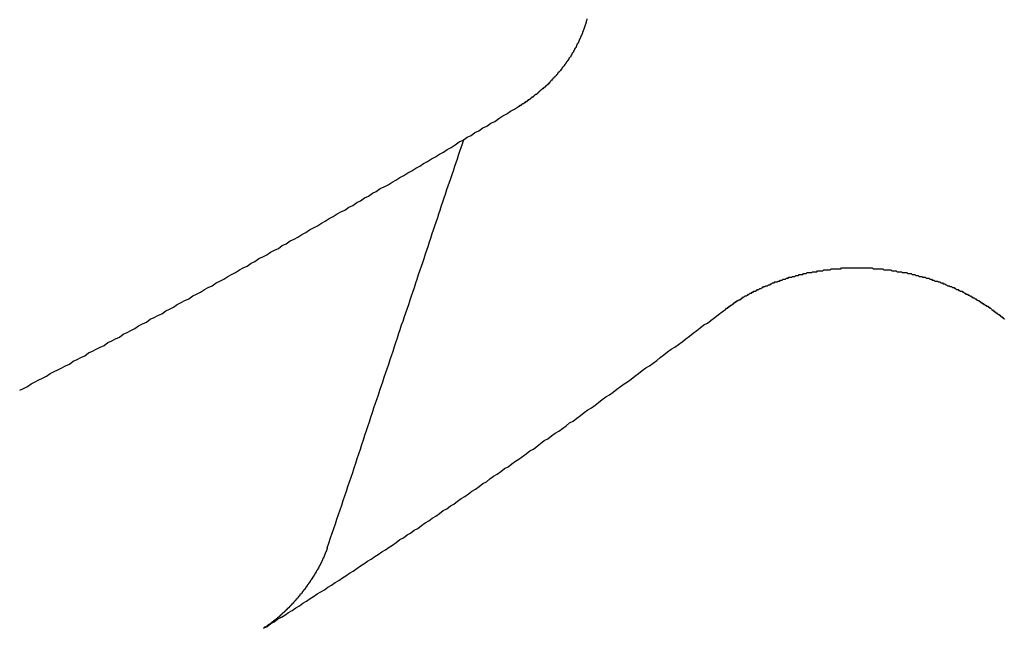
# Model space of a CAD drawing. Extents: x 1107 to 4046, y 937 to 3355.
# Tile 472 of 656: x 2209.225 to 2210.281, y 2650.929 to 2651.581. Entities that reach past the tile are written whole.
import ezdxf

# ---------------------------------------------------------------- set-up
doc = ezdxf.new("R2010")
doc.units = 0
doc.layers.add('KF_VIDA_L___C_REAR', color=7, linetype='CONTINUOUS')

# ---------------------------------------------------------------- blocks, each defined once
blk = doc.blocks.new('KF_VIDA_L___C_REAR')
at = {"layer": 'KF_VIDA_L___C_REAR'}
for points in [[(22.8543, 962.369, 0), (22.8542, 962.368, 0), (22.854, 962.367, 0), (22.8538, 962.367, 0), (22.8536, 962.366, 0), (22.8534, 962.365, 0), (22.8532, 962.365, 0), (22.853, 962.364, 0), (22.8527, 962.363, 0), (22.8525, 962.363, 0), (22.8523, 962.362, 0), (22.8521, 962.361, 0), (22.8519, 962.361, 0), (22.8516, 962.36, 0), (22.8514, 962.359, 0), (22.8512, 962.359, 0), (22.8509, 962.358, 0), (22.8507, 962.357, 0), (22.8505, 962.357, 0), (22.8502, 962.356, 0), (22.85, 962.355, 0), (22.8497, 962.355, 0), (22.8494, 962.354, 0), (22.8492, 962.353, 0), (22.8489, 962.353, 0), (22.8487, 962.352, 0), (22.8484, 962.351, 0), (22.8481, 962.351, 0), (22.8478, 962.35, 0), (22.8476, 962.349, 0), (22.8473, 962.349, 0), (22.847, 962.348, 0), (22.8467, 962.347, 0), (22.8464, 962.347, 0), (22.8461, 962.346, 0), (22.8458, 962.345, 0), (22.8455, 962.345, 0), (22.8452, 962.344, 0), (22.8449, 962.343, 0), (22.8446, 962.343, 0), (22.8443, 962.342, 0), (22.844, 962.342, 0), (22.8436, 962.341, 0), (22.8433, 962.34, 0), (22.843, 962.34, 0), (22.8427, 962.339, 0), (22.8423, 962.338, 0), (22.842, 962.338, 0), (22.8417, 962.337, 0), (22.8413, 962.337, 0), (22.841, 962.336, 0), (22.8406, 962.335, 0), (22.8403, 962.335, 0), (22.8399, 962.334, 0), (22.8396, 962.333, 0), (22.8392, 962.333, 0), (22.8388, 962.332, 0), (22.8385, 962.332, 0), (22.8381, 962.331, 0), (22.8377, 962.33, 0), (22.8373, 962.33, 0), (22.837, 962.329, 0), (22.8366, 962.328, 0), (22.8362, 962.328, 0), (22.8358, 962.327, 0), (22.8354, 962.327, 0), (22.835, 962.326, 0), (22.8346, 962.325, 0), (22.8342, 962.325, 0), (22.8338, 962.324, 0), (22.8334, 962.324, 0), (22.833, 962.323, 0), (22.8326, 962.323, 0), (22.8322, 962.322, 0), (22.8317, 962.321, 0), (22.8313, 962.321, 0), (22.8309, 962.32, 0), (22.8305, 962.32, 0), (22.83, 962.319, 0), (22.8296, 962.318, 0), (22.8292, 962.318, 0), (22.8287, 962.317, 0), (22.8283, 962.317, 0), (22.8278, 962.316, 0), (22.8274, 962.316, 0), (22.8269, 962.315, 0), (22.8265, 962.314, 0), (22.826, 962.314, 0), (22.8256, 962.313, 0), (22.8251, 962.313, 0), (22.8247, 962.312, 0), (22.8242, 962.312, 0), (22.8237, 962.311, 0), (22.8233, 962.311, 0), (22.8228, 962.31, 0), (22.8223, 962.309, 0), (22.8218, 962.309, 0), (22.8214, 962.308, 0), (22.8209, 962.308, 0), (22.8204, 962.307, 0), (22.8199, 962.307, 0), (22.8194, 962.306, 0), (22.8189, 962.306, 0), (22.8184, 962.305, 0), (22.8179, 962.305, 0), (22.8174, 962.304, 0), (22.8169, 962.304, 0), (22.8164, 962.303, 0), (22.8159, 962.303, 0), (22.8154, 962.302, 0), (22.8149, 962.301, 0), (22.8144, 962.301, 0), (22.8139, 962.3, 0), (22.8134, 962.3, 0), (22.8129, 962.299, 0), (22.8124, 962.299, 0), (22.8118, 962.298, 0), (22.8113, 962.298, 0), (22.8108, 962.297, 0), (22.8103, 962.297, 0), (22.8097, 962.296, 0), (22.8092, 962.296, 0), (22.8087, 962.295, 0), (22.8081, 962.295, 0), (22.8076, 962.295, 0), (22.8071, 962.294, 0), (22.8065, 962.294, 0), (22.806, 962.293, 0), (22.8054, 962.293, 0), (22.8049, 962.292, 0), (22.8043, 962.292, 0), (22.8038, 962.291, 0), (22.8032, 962.291, 0), (22.8027, 962.29, 0), (22.8021, 962.29, 0), (22.8016, 962.289, 0), (22.801, 962.289, 0), (22.8005, 962.288, 0), (22.7999, 962.288, 0), (22.7993, 962.288, 0), (22.7988, 962.287, 0), (22.7982, 962.287, 0), (22.7977, 962.286, 0), (22.7971, 962.286, 0), (22.7965, 962.285, 0), (22.7959, 962.285, 0), (22.7954, 962.285, 0), (22.7948, 962.284, 0), (22.7942, 962.284, 0), (22.7936, 962.283, 0), (22.7931, 962.283, 0), (22.7925, 962.282, 0), (22.7919, 962.282, 0), (22.7913, 962.282, 0), (22.7907, 962.281, 0), (22.7902, 962.281, 0), (22.7896, 962.28, 0), (22.789, 962.28, 0), (22.7884, 962.28, 0), (22.7878, 962.279, 0), (22.7872, 962.279, 0), (22.7866, 962.278, 0), (22.786, 962.278, 0), (22.7854, 962.278, 0), (22.7848, 962.277, 0), (22.7841, 962.277, 0), (22.7835, 962.276, 0), (22.7829, 962.276, 0), (22.7823, 962.276, 0), (22.7817, 962.275, 0), (22.781, 962.275, 0)], [(22.2462, 961.971, 0), (22.2503, 961.973, 0), (22.2544, 961.975, 0), (22.2585, 961.978, 0), (22.2626, 961.98, 0), (22.2667, 961.982, 0), (22.2708, 961.984, 0), (22.2749, 961.986, 0), (22.279, 961.989, 0), (22.2831, 961.991, 0), (22.2872, 961.993, 0), (22.2913, 961.995, 0), (22.2954, 961.997, 0), (22.2995, 961.999, 0), (22.3036, 962.002, 0), (22.3077, 962.004, 0), (22.3118, 962.006, 0), (22.316, 962.008, 0), (22.3201, 962.011, 0), (22.3242, 962.013, 0), (22.3283, 962.015, 0), (22.3324, 962.017, 0), (22.3366, 962.019, 0), (22.3407, 962.022, 0), (22.3448, 962.024, 0), (22.3489, 962.026, 0), (22.3531, 962.028, 0), (22.3572, 962.031, 0), (22.3613, 962.033, 0), (22.3654, 962.035, 0), (22.3696, 962.037, 0), (22.3737, 962.04, 0), (22.3778, 962.042, 0), (22.382, 962.044, 0), (22.3861, 962.047, 0), (22.3903, 962.049, 0), (22.3944, 962.051, 0), (22.3986, 962.053, 0), (22.4027, 962.056, 0), (22.4068, 962.058, 0), (22.411, 962.06, 0), (22.4151, 962.063, 0), (22.4193, 962.065, 0), (22.4234, 962.067, 0), (22.4276, 962.069, 0), (22.4318, 962.072, 0), (22.4359, 962.074, 0), (22.4401, 962.076, 0), (22.4442, 962.079, 0), (22.4484, 962.081, 0), (22.4525, 962.083, 0), (22.4567, 962.086, 0), (22.4609, 962.088, 0), (22.465, 962.09, 0), (22.4692, 962.093, 0), (22.4734, 962.095, 0), (22.4775, 962.097, 0), (22.4817, 962.1, 0), (22.4859, 962.102, 0), (22.4901, 962.104, 0), (22.4942, 962.107, 0), (22.4984, 962.109, 0), (22.5026, 962.112, 0), (22.5068, 962.114, 0), (22.511, 962.116, 0), (22.5151, 962.119, 0), (22.5193, 962.121, 0), (22.5235, 962.123, 0), (22.5277, 962.126, 0), (22.5319, 962.128, 0), (22.5361, 962.131, 0), (22.5403, 962.133, 0), (22.5445, 962.135, 0), (22.5486, 962.138, 0), (22.5528, 962.14, 0), (22.557, 962.143, 0), (22.5612, 962.145, 0), (22.5654, 962.147, 0), (22.5696, 962.15, 0), (22.5738, 962.152, 0), (22.578, 962.155, 0), (22.5822, 962.157, 0), (22.5864, 962.16, 0), (22.5906, 962.162, 0), (22.5948, 962.164, 0), (22.5991, 962.167, 0), (22.6033, 962.169, 0), (22.6075, 962.172, 0), (22.6117, 962.174, 0), (22.6159, 962.177, 0), (22.6201, 962.179, 0), (22.6243, 962.182, 0), (22.6285, 962.184, 0), (22.6328, 962.187, 0), (22.637, 962.189, 0), (22.6412, 962.191, 0), (22.6454, 962.194, 0), (22.6496, 962.196, 0), (22.6539, 962.199, 0), (22.6581, 962.201, 0), (22.6623, 962.204, 0), (22.6665, 962.206, 0), (22.6708, 962.209, 0), (22.675, 962.211, 0), (22.6792, 962.214, 0), (22.6835, 962.216, 0), (22.6877, 962.219, 0), (22.6919, 962.221, 0), (22.6961, 962.224, 0), (22.7004, 962.226, 0), (22.7046, 962.229, 0), (22.7089, 962.231, 0), (22.7131, 962.234, 0), (22.7173, 962.237, 0), (22.7216, 962.239, 0), (22.7258, 962.242, 0), (22.7301, 962.244, 0), (22.7343, 962.247, 0), (22.7385, 962.249, 0), (22.7428, 962.252, 0), (22.747, 962.254, 0), (22.7513, 962.257, 0), (22.7555, 962.259, 0), (22.7598, 962.262, 0), (22.764, 962.265, 0), (22.7683, 962.267, 0), (22.7725, 962.27, 0), (22.7768, 962.272, 0), (22.781, 962.275, 0)], [(22.576, 961.802, 0), (22.5777, 961.807, 0), (22.5795, 961.813, 0), (22.5812, 961.818, 0), (22.5829, 961.823, 0), (22.5846, 961.828, 0), (22.5863, 961.833, 0), (22.588, 961.838, 0), (22.5897, 961.843, 0), (22.5914, 961.848, 0), (22.5931, 961.853, 0), (22.5948, 961.858, 0), (22.5965, 961.863, 0), (22.5981, 961.868, 0), (22.5998, 961.873, 0), (22.6015, 961.878, 0), (22.6032, 961.883, 0), (22.6048, 961.888, 0), (22.6065, 961.893, 0), (22.6081, 961.898, 0), (22.6098, 961.903, 0), (22.6114, 961.908, 0), (22.613, 961.913, 0), (22.6147, 961.918, 0), (22.6163, 961.923, 0), (22.6179, 961.928, 0), (22.6196, 961.932, 0), (22.6212, 961.937, 0), (22.6228, 961.942, 0), (22.6244, 961.947, 0), (22.626, 961.952, 0), (22.6276, 961.957, 0), (22.6292, 961.961, 0), (22.6308, 961.966, 0), (22.6324, 961.971, 0), (22.634, 961.976, 0), (22.6355, 961.98, 0), (22.6371, 961.985, 0), (22.6387, 961.99, 0), (22.6403, 961.994, 0), (22.6418, 961.999, 0), (22.6434, 962.004, 0), (22.6449, 962.008, 0), (22.6465, 962.013, 0), (22.6481, 962.018, 0), (22.6496, 962.022, 0), (22.6511, 962.027, 0), (22.6527, 962.032, 0), (22.6542, 962.036, 0), (22.6557, 962.041, 0), (22.6573, 962.045, 0), (22.6588, 962.05, 0), (22.6603, 962.054, 0), (22.6618, 962.059, 0), (22.6633, 962.063, 0), (22.6648, 962.068, 0), (22.6664, 962.072, 0), (22.6679, 962.077, 0), (22.6694, 962.081, 0), (22.6708, 962.086, 0), (22.6723, 962.09, 0), (22.6738, 962.095, 0), (22.6753, 962.099, 0), (22.6768, 962.104, 0), (22.6783, 962.108, 0), (22.6797, 962.112, 0), (22.6812, 962.117, 0), (22.6827, 962.121, 0), (22.6841, 962.125, 0), (22.6856, 962.13, 0), (22.687, 962.134, 0), (22.6885, 962.139, 0), (22.6899, 962.143, 0), (22.6914, 962.147, 0), (22.6928, 962.151, 0), (22.6943, 962.156, 0), (22.6957, 962.16, 0), (22.6971, 962.164, 0), (22.6985, 962.169, 0), (22.7, 962.173, 0), (22.7014, 962.177, 0), (22.7028, 962.181, 0), (22.7042, 962.186, 0), (22.7056, 962.19, 0), (22.707, 962.194, 0), (22.7084, 962.198, 0), (22.7098, 962.202, 0), (22.7112, 962.206, 0), (22.7126, 962.211, 0), (22.714, 962.215, 0), (22.7154, 962.219, 0), (22.7168, 962.223, 0), (22.7182, 962.227, 0), (22.7195, 962.231, 0), (22.7209, 962.235, 0), (22.7223, 962.24, 0)], [(23.0031, 962.058, 0), (23.0038, 962.059, 0), (23.0045, 962.059, 0), (23.0051, 962.059, 0), (23.0058, 962.06, 0), (23.0065, 962.06, 0), (23.0071, 962.061, 0), (23.0078, 962.061, 0), (23.0085, 962.062, 0), (23.0092, 962.062, 0), (23.0099, 962.063, 0), (23.0106, 962.063, 0), (23.0113, 962.064, 0), (23.012, 962.064, 0), (23.0127, 962.065, 0), (23.0134, 962.065, 0), (23.0141, 962.066, 0), (23.0149, 962.066, 0), (23.0156, 962.067, 0), (23.0163, 962.067, 0), (23.017, 962.068, 0), (23.0178, 962.068, 0), (23.0185, 962.068, 0), (23.0193, 962.069, 0), (23.02, 962.069, 0), (23.0208, 962.07, 0), (23.0215, 962.07, 0), (23.0223, 962.071, 0), (23.023, 962.071, 0), (23.0238, 962.072, 0), (23.0245, 962.072, 0), (23.0253, 962.072, 0), (23.0261, 962.073, 0), (23.0269, 962.073, 0), (23.0276, 962.074, 0), (23.0284, 962.074, 0), (23.0292, 962.075, 0), (23.03, 962.075, 0), (23.0308, 962.075, 0), (23.0316, 962.076, 0), (23.0324, 962.076, 0), (23.0332, 962.077, 0), (23.034, 962.077, 0), (23.0348, 962.077, 0), (23.0356, 962.078, 0), (23.0364, 962.078, 0), (23.0372, 962.079, 0), (23.038, 962.079, 0), (23.0388, 962.079, 0), (23.0397, 962.08, 0), (23.0405, 962.08, 0), (23.0413, 962.08, 0), (23.0422, 962.081, 0), (23.043, 962.081, 0), (23.0438, 962.082, 0), (23.0447, 962.082, 0), (23.0455, 962.082, 0), (23.0463, 962.083, 0), (23.0472, 962.083, 0), (23.048, 962.083, 0), (23.0489, 962.084, 0), (23.0498, 962.084, 0), (23.0506, 962.084, 0), (23.0515, 962.085, 0), (23.0523, 962.085, 0), (23.0532, 962.086, 0), (23.0541, 962.086, 0), (23.0549, 962.086, 0), (23.0558, 962.087, 0), (23.0567, 962.087, 0), (23.0576, 962.087, 0), (23.0584, 962.087, 0), (23.0593, 962.088, 0), (23.0602, 962.088, 0), (23.0611, 962.088, 0), (23.062, 962.089, 0), (23.0629, 962.089, 0), (23.0637, 962.089, 0), (23.0646, 962.09, 0), (23.0655, 962.09, 0), (23.0664, 962.09, 0), (23.0673, 962.09, 0), (23.0682, 962.091, 0), (23.0691, 962.091, 0), (23.07, 962.091, 0), (23.0709, 962.092, 0), (23.0719, 962.092, 0), (23.0728, 962.092, 0), (23.0737, 962.092, 0), (23.0746, 962.093, 0), (23.0755, 962.093, 0), (23.0764, 962.093, 0), (23.0773, 962.093, 0), (23.0783, 962.094, 0), (23.0792, 962.094, 0), (23.0801, 962.094, 0), (23.081, 962.094, 0), (23.082, 962.095, 0), (23.0829, 962.095, 0), (23.0838, 962.095, 0), (23.0848, 962.095, 0), (23.0857, 962.095, 0), (23.0866, 962.096, 0), (23.0876, 962.096, 0), (23.0885, 962.096, 0), (23.0894, 962.096, 0), (23.0904, 962.097, 0), (23.0913, 962.097, 0), (23.0922, 962.097, 0), (23.0932, 962.097, 0), (23.0941, 962.097, 0), (23.0951, 962.097, 0), (23.096, 962.098, 0), (23.097, 962.098, 0), (23.0979, 962.098, 0), (23.0988, 962.098, 0), (23.0998, 962.098, 0), (23.1007, 962.098, 0), (23.1017, 962.099, 0), (23.1026, 962.099, 0), (23.1036, 962.099, 0), (23.1045, 962.099, 0), (23.1055, 962.099, 0), (23.1064, 962.099, 0), (23.1074, 962.099, 0), (23.1083, 962.1, 0), (23.1093, 962.1, 0), (23.1102, 962.1, 0), (23.1112, 962.1, 0), (23.1121, 962.1, 0), (23.1131, 962.1, 0), (23.1141, 962.1, 0), (23.115, 962.1, 0), (23.116, 962.101, 0), (23.1169, 962.101, 0), (23.1179, 962.101, 0), (23.1188, 962.101, 0), (23.1198, 962.101, 0), (23.1207, 962.101, 0), (23.1217, 962.101, 0), (23.1226, 962.101, 0), (23.1236, 962.101, 0), (23.1245, 962.101, 0), (23.1255, 962.101, 0), (23.1264, 962.101, 0), (23.1274, 962.102, 0), (23.1283, 962.102, 0), (23.1293, 962.102, 0), (23.1302, 962.102, 0), (23.1312, 962.102, 0), (23.1321, 962.102, 0), (23.1331, 962.102, 0), (23.134, 962.102, 0), (23.135, 962.102, 0), (23.1359, 962.102, 0), (23.1369, 962.102, 0), (23.1378, 962.102, 0), (23.1387, 962.102, 0), (23.1397, 962.102, 0), (23.1406, 962.102, 0), (23.1416, 962.102, 0), (23.1425, 962.102, 0), (23.1434, 962.102, 0), (23.1444, 962.102, 0), (23.1453, 962.102, 0), (23.1462, 962.102, 0), (23.1472, 962.102, 0), (23.1481, 962.102, 0), (23.149, 962.102, 0), (23.15, 962.102, 0), (23.1509, 962.102, 0), (23.1518, 962.102, 0), (23.1528, 962.102, 0), (23.1537, 962.102, 0), (23.1546, 962.102, 0), (23.1555, 962.102, 0), (23.1565, 962.102, 0), (23.1574, 962.102, 0), (23.1584, 962.102, 0), (23.1593, 962.102, 0), (23.1602, 962.102, 0), (23.1612, 962.101, 0), (23.1621, 962.101, 0), (23.163, 962.101, 0), (23.164, 962.101, 0), (23.1649, 962.101, 0), (23.1659, 962.101, 0), (23.1668, 962.101, 0), (23.1678, 962.101, 0), (23.1687, 962.101, 0), (23.1697, 962.101, 0), (23.1706, 962.101, 0), (23.1716, 962.101, 0), (23.1725, 962.1, 0), (23.1735, 962.1, 0), (23.1744, 962.1, 0), (23.1754, 962.1, 0), (23.1763, 962.1, 0), (23.1773, 962.1, 0), (23.1782, 962.1, 0), (23.1792, 962.1, 0), (23.1801, 962.1, 0), (23.1811, 962.099, 0), (23.182, 962.099, 0), (23.183, 962.099, 0), (23.1839, 962.099, 0), (23.1849, 962.099, 0), (23.1858, 962.099, 0), (23.1868, 962.098, 0), (23.1878, 962.098, 0), (23.1887, 962.098, 0), (23.1897, 962.098, 0), (23.1906, 962.098, 0), (23.1916, 962.098, 0), (23.1925, 962.097, 0), (23.1935, 962.097, 0), (23.1944, 962.097, 0), (23.1954, 962.097, 0), (23.1963, 962.097, 0), (23.1973, 962.097, 0), (23.1982, 962.096, 0), (23.1992, 962.096, 0), (23.2001, 962.096, 0), (23.2011, 962.096, 0), (23.202, 962.096, 0), (23.203, 962.095, 0), (23.2039, 962.095, 0), (23.2049, 962.095, 0), (23.2058, 962.095, 0), (23.2068, 962.094, 0), (23.2077, 962.094, 0), (23.2087, 962.094, 0), (23.2096, 962.094, 0), (23.2106, 962.093, 0), (23.2115, 962.093, 0), (23.2124, 962.093, 0), (23.2134, 962.093, 0), (23.2143, 962.092, 0), (23.2153, 962.092, 0), (23.2162, 962.092, 0), (23.2171, 962.092, 0), (23.2181, 962.091, 0), (23.219, 962.091, 0), (23.2199, 962.091, 0), (23.2208, 962.091, 0), (23.2218, 962.09, 0), (23.2227, 962.09, 0), (23.2236, 962.09, 0), (23.2245, 962.089, 0), (23.2255, 962.089, 0), (23.2264, 962.089, 0), (23.2273, 962.088, 0), (23.2282, 962.088, 0), (23.2291, 962.088, 0), (23.2301, 962.088, 0), (23.231, 962.087, 0), (23.2319, 962.087, 0), (23.2328, 962.087, 0), (23.2337, 962.086, 0), (23.2346, 962.086, 0), (23.2355, 962.086, 0), (23.2364, 962.085, 0), (23.2373, 962.085, 0), (23.2382, 962.085, 0), (23.2391, 962.084, 0), (23.24, 962.084, 0), (23.2409, 962.083, 0), (23.2417, 962.083, 0), (23.2426, 962.083, 0), (23.2435, 962.082, 0), (23.2444, 962.082, 0), (23.2453, 962.082, 0), (23.2461, 962.081, 0), (23.247, 962.081, 0), (23.2479, 962.081, 0), (23.2488, 962.08, 0), (23.2496, 962.08, 0), (23.2505, 962.079, 0), (23.2514, 962.079, 0), (23.2522, 962.079, 0), (23.2531, 962.078, 0), (23.2539, 962.078, 0), (23.2548, 962.077, 0), (23.2556, 962.077, 0), (23.2565, 962.077, 0), (23.2573, 962.076, 0), (23.2582, 962.076, 0), (23.259, 962.075, 0), (23.2598, 962.075, 0), (23.2607, 962.074, 0), (23.2615, 962.074, 0), (23.2623, 962.074, 0), (23.2631, 962.073, 0), (23.264, 962.073, 0), (23.2648, 962.072, 0), (23.2656, 962.072, 0), (23.2664, 962.071, 0), (23.2672, 962.071, 0), (23.268, 962.07, 0), (23.2688, 962.07, 0), (23.2696, 962.07, 0), (23.2704, 962.069, 0), (23.2712, 962.069, 0), (23.272, 962.068, 0), (23.2728, 962.068, 0), (23.2736, 962.067, 0), (23.2744, 962.067, 0), (23.2751, 962.066, 0), (23.2759, 962.066, 0), (23.2767, 962.065, 0), (23.2775, 962.065, 0), (23.2782, 962.064, 0), (23.279, 962.064, 0), (23.2797, 962.063, 0), (23.2805, 962.063, 0), (23.2813, 962.062, 0), (23.282, 962.062, 0), (23.2827, 962.061, 0), (23.2835, 962.061, 0), (23.2842, 962.061, 0), (23.285, 962.06, 0), (23.2857, 962.06, 0), (23.2864, 962.059, 0), (23.2871, 962.059, 0), (23.2879, 962.058, 0), (23.2886, 962.057, 0), (23.2893, 962.057, 0), (23.29, 962.056, 0), (23.2907, 962.056, 0), (23.2914, 962.055, 0), (23.2921, 962.055, 0), (23.2928, 962.054, 0), (23.2935, 962.054, 0), (23.2942, 962.053, 0), (23.2949, 962.053, 0), (23.2955, 962.052, 0), (23.2962, 962.052, 0), (23.2969, 962.051, 0), (23.2975, 962.051, 0), (23.2982, 962.05, 0), (23.2989, 962.05, 0), (23.2995, 962.049, 0), (23.3002, 962.049, 0), (23.3008, 962.048, 0), (23.3015, 962.048, 0), (23.3021, 962.047, 0)], [(22.5076, 961.716, 0), (22.5115, 961.718, 0), (22.5153, 961.721, 0), (22.5191, 961.723, 0), (22.523, 961.726, 0), (22.5268, 961.728, 0), (22.5306, 961.73, 0), (22.5345, 961.733, 0), (22.5383, 961.735, 0), (22.5421, 961.738, 0), (22.546, 961.74, 0), (22.5498, 961.743, 0), (22.5537, 961.745, 0), (22.5575, 961.748, 0), (22.5613, 961.75, 0), (22.5652, 961.753, 0), (22.569, 961.755, 0), (22.5729, 961.757, 0), (22.5767, 961.76, 0), (22.5806, 961.762, 0), (22.5844, 961.765, 0), (22.5883, 961.767, 0), (22.5921, 961.77, 0), (22.596, 961.772, 0), (22.5998, 961.775, 0), (22.6037, 961.777, 0), (22.6075, 961.78, 0), (22.6114, 961.783, 0), (22.6152, 961.785, 0), (22.6191, 961.788, 0), (22.6229, 961.79, 0), (22.6268, 961.793, 0), (22.6306, 961.795, 0), (22.6345, 961.798, 0), (22.6383, 961.8, 0), (22.6422, 961.803, 0), (22.646, 961.805, 0), (22.6499, 961.808, 0), (22.6538, 961.811, 0), (22.6576, 961.813, 0), (22.6615, 961.816, 0), (22.6653, 961.818, 0), (22.6692, 961.821, 0), (22.6731, 961.823, 0), (22.6769, 961.826, 0), (22.6808, 961.829, 0), (22.6847, 961.831, 0), (22.6885, 961.834, 0), (22.6924, 961.836, 0), (22.6963, 961.839, 0), (22.7001, 961.842, 0), (22.704, 961.844, 0), (22.7079, 961.847, 0), (22.7117, 961.849, 0), (22.7156, 961.852, 0), (22.7195, 961.855, 0), (22.7233, 961.857, 0), (22.7272, 961.86, 0), (22.7311, 961.863, 0), (22.7349, 961.865, 0), (22.7388, 961.868, 0), (22.7427, 961.871, 0), (22.7466, 961.873, 0), (22.7504, 961.876, 0), (22.7543, 961.879, 0), (22.7582, 961.881, 0), (22.7621, 961.884, 0), (22.7659, 961.887, 0), (22.7698, 961.889, 0), (22.7737, 961.892, 0), (22.7776, 961.895, 0), (22.7814, 961.897, 0), (22.7853, 961.9, 0), (22.7892, 961.903, 0), (22.7931, 961.906, 0), (22.797, 961.908, 0), (22.8008, 961.911, 0), (22.8047, 961.914, 0), (22.8086, 961.917, 0), (22.8125, 961.919, 0), (22.8164, 961.922, 0), (22.8202, 961.925, 0), (22.8241, 961.927, 0), (22.828, 961.93, 0), (22.8319, 961.933, 0), (22.8358, 961.936, 0), (22.8397, 961.938, 0), (22.8436, 961.941, 0), (22.8474, 961.944, 0), (22.8513, 961.947, 0), (22.8552, 961.95, 0), (22.8591, 961.952, 0), (22.863, 961.955, 0), (22.8669, 961.958, 0), (22.8708, 961.961, 0), (22.8746, 961.964, 0), (22.8785, 961.966, 0), (22.8824, 961.969, 0), (22.8863, 961.972, 0), (22.8902, 961.975, 0), (22.8941, 961.978, 0), (22.898, 961.98, 0), (22.9019, 961.983, 0), (22.9058, 961.986, 0), (22.9097, 961.989, 0), (22.9135, 961.992, 0), (22.9174, 961.995, 0), (22.9213, 961.997, 0), (22.9252, 962, 0), (22.9291, 962.003, 0), (22.933, 962.006, 0), (22.9369, 962.009, 0), (22.9408, 962.012, 0), (22.9447, 962.015, 0), (22.9486, 962.017, 0), (22.9525, 962.02, 0), (22.9564, 962.023, 0), (22.9603, 962.026, 0), (22.9642, 962.029, 0), (22.9681, 962.032, 0), (22.972, 962.035, 0), (22.9759, 962.038, 0), (22.9798, 962.041, 0), (22.9836, 962.043, 0), (22.9875, 962.046, 0), (22.9914, 962.049, 0), (22.9953, 962.052, 0), (22.9992, 962.055, 0), (23.0031, 962.058, 0)], [(22.576, 961.802, 0), (22.5759, 961.802, 0), (22.5758, 961.802, 0), (22.5757, 961.801, 0), (22.5756, 961.801, 0), (22.5755, 961.801, 0), (22.5754, 961.8, 0), (22.5753, 961.8, 0), (22.5752, 961.8, 0), (22.5751, 961.8, 0), (22.575, 961.799, 0), (22.5749, 961.799, 0), (22.5748, 961.799, 0), (22.5747, 961.798, 0), (22.5745, 961.798, 0), (22.5744, 961.798, 0), (22.5743, 961.798, 0), (22.5742, 961.797, 0), (22.5741, 961.797, 0), (22.574, 961.797, 0), (22.5738, 961.796, 0), (22.5737, 961.796, 0), (22.5736, 961.796, 0), (22.5735, 961.795, 0), (22.5733, 961.795, 0), (22.5732, 961.795, 0), (22.5731, 961.795, 0), (22.573, 961.794, 0), (22.5728, 961.794, 0), (22.5727, 961.794, 0), (22.5726, 961.793, 0), (22.5724, 961.793, 0), (22.5723, 961.793, 0), (22.5722, 961.792, 0), (22.572, 961.792, 0), (22.5719, 961.792, 0), (22.5718, 961.791, 0), (22.5716, 961.791, 0), (22.5715, 961.791, 0), (22.5713, 961.791, 0), (22.5712, 961.79, 0), (22.5711, 961.79, 0), (22.5709, 961.79, 0), (22.5708, 961.789, 0), (22.5706, 961.789, 0), (22.5705, 961.789, 0), (22.5703, 961.788, 0), (22.5702, 961.788, 0), (22.5701, 961.788, 0), (22.5699, 961.787, 0), (22.5698, 961.787, 0), (22.5696, 961.787, 0), (22.5695, 961.786, 0), (22.5693, 961.786, 0), (22.5692, 961.786, 0), (22.569, 961.786, 0), (22.5689, 961.785, 0), (22.5687, 961.785, 0), (22.5686, 961.785, 0), (22.5684, 961.784, 0), (22.5682, 961.784, 0), (22.5681, 961.784, 0), (22.5679, 961.783, 0), (22.5678, 961.783, 0), (22.5676, 961.783, 0), (22.5675, 961.783, 0), (22.5673, 961.782, 0), (22.5672, 961.782, 0), (22.567, 961.782, 0), (22.5668, 961.781, 0), (22.5667, 961.781, 0), (22.5665, 961.781, 0), (22.5664, 961.78, 0), (22.5662, 961.78, 0), (22.566, 961.78, 0), (22.5659, 961.78, 0), (22.5657, 961.779, 0), (22.5656, 961.779, 0), (22.5654, 961.779, 0), (22.5652, 961.778, 0), (22.5651, 961.778, 0), (22.5649, 961.778, 0), (22.5647, 961.778, 0), (22.5645, 961.777, 0), (22.5644, 961.777, 0), (22.5642, 961.777, 0), (22.564, 961.776, 0), (22.5638, 961.776, 0), (22.5637, 961.776, 0), (22.5635, 961.775, 0), (22.5633, 961.775, 0), (22.5631, 961.775, 0), (22.5629, 961.775, 0), (22.5627, 961.774, 0), (22.5625, 961.774, 0), (22.5624, 961.774, 0), (22.5622, 961.773, 0), (22.562, 961.773, 0), (22.5618, 961.773, 0), (22.5616, 961.772, 0), (22.5614, 961.772, 0), (22.5612, 961.772, 0), (22.561, 961.771, 0), (22.5608, 961.771, 0), (22.5606, 961.771, 0), (22.5604, 961.77, 0), (22.5602, 961.77, 0), (22.56, 961.77, 0), (22.5598, 961.77, 0), (22.5596, 961.769, 0), (22.5594, 961.769, 0), (22.5592, 961.769, 0), (22.559, 961.768, 0), (22.5588, 961.768, 0), (22.5586, 961.768, 0), (22.5584, 961.767, 0), (22.5581, 961.767, 0), (22.5579, 961.767, 0), (22.5577, 961.766, 0), (22.5575, 961.766, 0), (22.5573, 961.766, 0), (22.5571, 961.765, 0), (22.5569, 961.765, 0), (22.5567, 961.765, 0), (22.5564, 961.765, 0), (22.5562, 961.764, 0), (22.556, 961.764, 0), (22.5558, 961.764, 0), (22.5556, 961.763, 0), (22.5554, 961.763, 0), (22.5551, 961.763, 0), (22.5549, 961.762, 0), (22.5547, 961.762, 0), (22.5545, 961.762, 0), (22.5543, 961.761, 0), (22.5541, 961.761, 0), (22.5538, 961.761, 0), (22.5536, 961.76, 0), (22.5534, 961.76, 0), (22.5532, 961.76, 0), (22.5529, 961.76, 0), (22.5527, 961.759, 0), (22.5525, 961.759, 0), (22.5523, 961.759, 0), (22.5521, 961.758, 0), (22.5518, 961.758, 0), (22.5516, 961.758, 0), (22.5514, 961.757, 0), (22.5512, 961.757, 0), (22.5509, 961.757, 0), (22.5507, 961.757, 0), (22.5505, 961.756, 0), (22.5503, 961.756, 0), (22.5501, 961.756, 0), (22.5498, 961.755, 0), (22.5496, 961.755, 0), (22.5494, 961.755, 0), (22.5492, 961.755, 0), (22.5489, 961.754, 0), (22.5487, 961.754, 0), (22.5485, 961.754, 0), (22.5483, 961.753, 0), (22.548, 961.753, 0), (22.5478, 961.753, 0), (22.5476, 961.753, 0), (22.5474, 961.752, 0), (22.5472, 961.752, 0), (22.5469, 961.752, 0), (22.5467, 961.752, 0), (22.5465, 961.751, 0), (22.5463, 961.751, 0), (22.546, 961.751, 0), (22.5458, 961.75, 0), (22.5456, 961.75, 0), (22.5453, 961.75, 0), (22.5451, 961.75, 0), (22.5449, 961.749, 0), (22.5446, 961.749, 0), (22.5444, 961.749, 0), (22.5441, 961.748, 0), (22.5439, 961.748, 0), (22.5437, 961.748, 0), (22.5434, 961.748, 0), (22.5432, 961.747, 0), (22.5429, 961.747, 0), (22.5427, 961.747, 0), (22.5424, 961.746, 0), (22.5422, 961.746, 0), (22.5419, 961.746, 0), (22.5417, 961.746, 0), (22.5414, 961.745, 0), (22.5412, 961.745, 0), (22.5409, 961.745, 0), (22.5407, 961.745, 0), (22.5404, 961.744, 0), (22.5402, 961.744, 0), (22.5399, 961.744, 0), (22.5397, 961.743, 0), (22.5394, 961.743, 0), (22.5391, 961.743, 0), (22.5389, 961.743, 0), (22.5386, 961.742, 0), (22.5384, 961.742, 0), (22.5381, 961.742, 0), (22.5379, 961.741, 0), (22.5376, 961.741, 0), (22.5373, 961.741, 0), (22.5371, 961.741, 0), (22.5368, 961.74, 0), (22.5366, 961.74, 0), (22.5363, 961.74, 0), (22.536, 961.74, 0), (22.5358, 961.739, 0), (22.5355, 961.739, 0), (22.5352, 961.739, 0), (22.535, 961.738, 0), (22.5347, 961.738, 0), (22.5345, 961.738, 0), (22.5342, 961.738, 0), (22.5339, 961.737, 0), (22.5337, 961.737, 0), (22.5334, 961.737, 0), (22.5331, 961.737, 0), (22.5329, 961.736, 0), (22.5326, 961.736, 0), (22.5324, 961.736, 0), (22.5321, 961.736, 0), (22.5318, 961.735, 0), (22.5316, 961.735, 0), (22.5313, 961.735, 0), (22.531, 961.735, 0), (22.5308, 961.734, 0), (22.5305, 961.734, 0), (22.5303, 961.734, 0), (22.53, 961.734, 0), (22.5297, 961.733, 0), (22.5295, 961.733, 0), (22.5292, 961.733, 0), (22.529, 961.733, 0), (22.5287, 961.732, 0), (22.5284, 961.732, 0), (22.5282, 961.732, 0), (22.5279, 961.732, 0), (22.5277, 961.731, 0), (22.5274, 961.731, 0), (22.5271, 961.731, 0), (22.5269, 961.731, 0), (22.5266, 961.73, 0), (22.5264, 961.73, 0), (22.5261, 961.73, 0), (22.5259, 961.73, 0), (22.5256, 961.73, 0), (22.5254, 961.729, 0), (22.5251, 961.729, 0), (22.5249, 961.729, 0), (22.5246, 961.729, 0), (22.5244, 961.728, 0), (22.5241, 961.728, 0), (22.5239, 961.728, 0), (22.5236, 961.728, 0), (22.5234, 961.728, 0), (22.5231, 961.727, 0), (22.5229, 961.727, 0), (22.5226, 961.727, 0), (22.5223, 961.727, 0), (22.5221, 961.726, 0), (22.5218, 961.726, 0), (22.5216, 961.726, 0), (22.5213, 961.726, 0), (22.521, 961.726, 0), (22.5208, 961.725, 0), (22.5205, 961.725, 0), (22.5202, 961.725, 0), (22.52, 961.725, 0), (22.5197, 961.725, 0), (22.5195, 961.724, 0), (22.5192, 961.724, 0), (22.5189, 961.724, 0), (22.5187, 961.724, 0), (22.5184, 961.724, 0), (22.5181, 961.723, 0), (22.5179, 961.723, 0), (22.5176, 961.723, 0), (22.5173, 961.723, 0), (22.517, 961.722, 0), (22.5168, 961.722, 0), (22.5165, 961.722, 0), (22.5162, 961.722, 0), (22.516, 961.722, 0), (22.5157, 961.721, 0), (22.5154, 961.721, 0), (22.5152, 961.721, 0), (22.5149, 961.721, 0), (22.5146, 961.721, 0), (22.5143, 961.72, 0), (22.5141, 961.72, 0), (22.5138, 961.72, 0), (22.5135, 961.72, 0), (22.5133, 961.72, 0), (22.513, 961.72, 0), (22.5127, 961.719, 0), (22.5124, 961.719, 0), (22.5122, 961.719, 0), (22.5119, 961.719, 0), (22.5116, 961.719, 0), (22.5114, 961.718, 0), (22.5111, 961.718, 0), (22.5108, 961.718, 0), (22.5106, 961.718, 0), (22.5103, 961.718, 0), (22.51, 961.717, 0), (22.5097, 961.717, 0), (22.5095, 961.717, 0), (22.5092, 961.717, 0), (22.5089, 961.717, 0), (22.5087, 961.717, 0), (22.5084, 961.716, 0), (22.5082, 961.716, 0), (22.5079, 961.716, 0), (22.5076, 961.716, 0)]]:
    blk.add_polyline3d(points, dxfattribs=at)

msp = doc.modelspace()

# ---------------------------------------------------------------- block references
at = {"layer": 'KF_VIDA_L___C_REAR'}
msp.add_blockref('KF_VIDA_L___C_REAR', (2186.9791, 1689.2132), dxfattribs=at)

doc.saveas('drawing.dxf')
